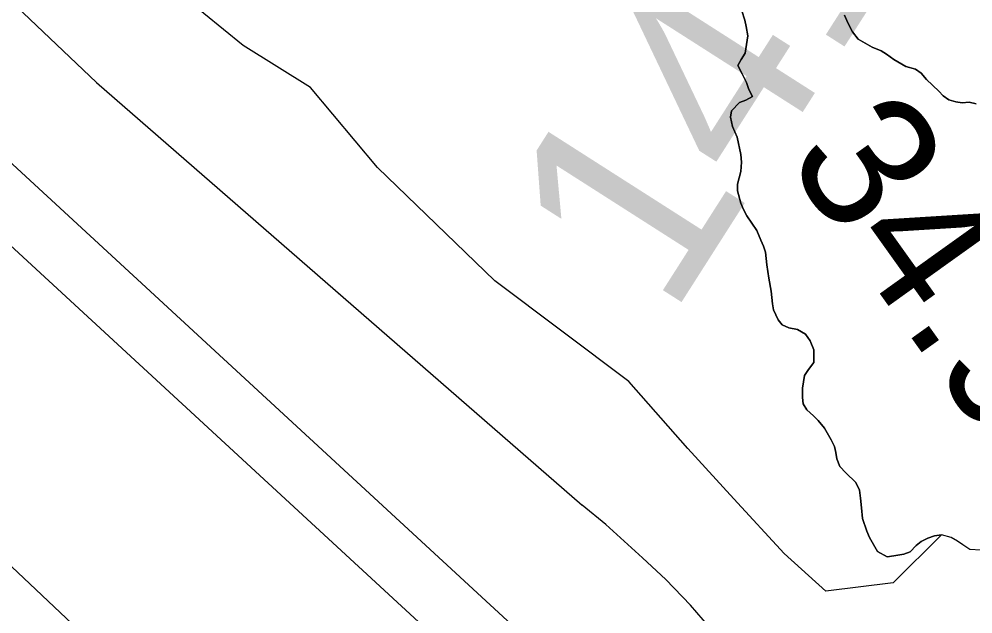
# Model space of a CAD drawing. Extents: x 3187622 to 3225504, y 800805 to 826213.
# Drawn here: x 3197566.6 to 3198035, y 817434.4 to 817726.2 of the extents above; entities that cross this region are included whole.
import ezdxf

# ---------------------------------------------------------------- set-up
doc = ezdxf.new("R2010")
doc.units = 0
for name, color, linetype in [('V-LEVE-TOET', 7, 'Continuous'), ('V-RIVR-RANG', 7, 'Continuous'), ('V-ROAD-CNTR', 7, 'Continuous'), ('V-SITE-VEGE', 7, 'Continuous'), ('V-SURV-IDEN', 7, 'Continuous'), ('V-SURV-LINE', 7, 'Continuous'), ('V-TOPO-SHOR', 7, 'Continuous')]:
    doc.layers.add(name, color=color, linetype=linetype)

msp = doc.modelspace()

# ---------------------------------------------------------------- linework, layer by layer
at = {"layer": 'V-LEVE-TOET'}
for points in [[(3197078.43, 818207.48), (3197169.4, 818042.94), (3197198.06, 818034.91), (3197213.98, 818031.15), (3197249.48, 818023.18), (3197261.73, 818019.14), (3197291.37, 818010.62), (3197318.18, 817994.92), (3197324.91, 817980.81), (3197338.01, 817964.32), (3197360.75, 817936.69), (3197382.72, 817912.46), (3197404.21, 817887.5), (3197440.47, 817850.96), (3197604.65, 817695.17), (3197843.04, 817487.83)], [(3197791.83, 817206.36), (3197744.99, 817276.28), (3197732.41, 817289.59), (3197718.6, 817302.66), (3197693.69, 817328.32), (3197619.43, 817404.33), (3197506.53, 817510.76), (3197343.96, 817651.41), (3197178.87, 817799.61), (3197144.93, 817823.96), (3197134.67, 817823.87), (3197122.98, 817819.6), (3197109.35, 817813.85), (3197018.78, 817755.34), (3196986.98, 817733.79), (3196982.23, 817719.33), (3196985.73, 817710.32), (3196992.97, 817694.27), (3197007.13, 817669.72), (3197022.81, 817639.09), (3197060.74, 817580.57), (3197214.11, 817302.77), (3197388.08, 816989.99), (3197527.47, 816742.61)], [(3198072.61, 817090.8), (3197998.71, 817252.64), (3197952.19, 817360.31), (3197942.19, 817380.65), (3197928.38, 817397.82), (3197911.92, 817420.73), (3197896.34, 817438.75), (3197884.23, 817451.33), (3197872.73, 817461.96), (3197854.68, 817478.23), (3197843.04, 817487.83)]]:
    msp.add_lwpolyline(points, dxfattribs=at)
at = {"layer": 'V-ROAD-CNTR'}
msp.add_spline([(3197108.01, 817982.2), (3197162.34, 817991.13), (3197229.38, 818001.88), (3197259.08, 817993.64), (3197361.14, 818001.17), (3197493.79, 818058.56), (3197592.21, 818133.8), (3197727.97, 818194.32), (3197773.22, 818262.2), (3197795.85, 818360.06), (3197841.1, 818435.29), (3197893.71, 818488.46), (3197938.96, 818518.44), (3197968.94, 818533.71), (3198014.19, 818525.8), (3198044.74, 818495.82), (3198127.32, 818420.58), (3198203.12, 818307.45), (3198233.1, 818209.03), (3198255.73, 818133.8), (3198278.35, 818073.27), (3198323.61, 818005.39), (3198376.21, 817937.52), (3198429.38, 817900.18), (3198459.36, 817854.93), (3198466.72, 817832.3), (3198489.34, 817756.51), (3198504.61, 817703.9), (3198542.51, 817628.67), (3198633.02, 817530.24), (3198783.48, 817371.86), (3198859.28, 817221.4), (3198934.51, 817108.26)], degree=3, dxfattribs=at)
at = {"layer": 'V-SITE-VEGE'}
for p, q in [((3197676.73, 817713.22), (3197621.16, 817758.53)), ((3197921.45, 817730.3), (3197923.03, 817725.7)), ((3197973.55, 817724.42), (3197971.97, 817728.14)), ((3197923.03, 817725.7), (3197923.71, 817722.64)), ((3197923.71, 817722.64), (3197924.42, 817718.03)), ((3197975.78, 817720.05), (3197973.55, 817724.42)), ((3197924.42, 817718.03), (3197923.18, 817709.46)), ((3197978.67, 817716.35), (3197975.78, 817720.05)), ((3197709.66, 817692.63), (3197676.73, 817713.22)), ((3197985.52, 817712.46), (3197978.67, 817716.35)), ((3197989.92, 817710.74), (3197985.52, 817712.46)), ((3197923.18, 817709.46), (3197921.23, 817706.36)), ((3197992.58, 817709.01), (3197989.92, 817710.74)), ((3197996.12, 817706.41), (3197992.58, 817709.01)), ((3197921.23, 817706.36), (3197919.5, 817703.49)), ((3197919.5, 817703.49), (3197921.74, 817699.34)), ((3198002.08, 817702.95), (3197996.12, 817706.41)), ((3198006.7, 817701.68), (3198002.08, 817702.95)), ((3197921.74, 817699.34), (3197923.75, 817695.19)), ((3198009.57, 817699.73), (3198006.7, 817701.68)), ((3198012.24, 817696.68), (3198009.57, 817699.73)), ((3197923.75, 817695.19), (3197924.89, 817691.68)), ((3198018.22, 817690.81), (3198012.24, 817696.68)), ((3197742.59, 817653.51), (3197709.66, 817692.63)), ((3197924.89, 817691.68), (3197926.68, 817688.19)), ((3198020.44, 817688.63), (3198018.22, 817690.81)), ((3197920.33, 817685.27), (3197916.42, 817681.28)), ((3197923.4, 817686.4), (3197920.33, 817685.27)), ((3197926.68, 817688.19), (3197923.4, 817686.4)), ((3198023.09, 817686.68), (3198020.44, 817688.63)), ((3198026.61, 817685.62), (3198023.09, 817686.68)), ((3198029.69, 817685.21), (3198026.61, 817685.62)), ((3198033.2, 817685.46), (3198029.69, 817685.21)), ((3198036.51, 817684.61), (3198033.2, 817685.46)), ((3197916.42, 817681.28), (3197916.01, 817678.2)), ((3197916.01, 817678.2), (3197916.93, 817673.6)), ((3197916.93, 817673.6), (3197919.18, 817668.35)), ((3197919.18, 817668.35), (3197921.02, 817659.81)), ((3197921.02, 817659.81), (3197921.27, 817656.08)), ((3197921.27, 817656.08), (3197921.09, 817651.46)), ((3197800.23, 817597.91), (3197742.59, 817653.51)), ((3197921.09, 817651.46), (3197919.4, 817645.3)), ((3197919.4, 817645.3), (3197919.43, 817642)), ((3197919.43, 817642), (3197921.02, 817635.87)), ((3197921.02, 817635.87), (3197922.37, 817632.81)), ((3197922.37, 817632.81), (3197923.93, 817629.75)), ((3197923.93, 817629.75), (3197928.83, 817622.55)), ((3197928.83, 817622.55), (3197930.85, 817617.74)), ((3197930.85, 817617.74), (3197932.2, 817614.89)), ((3197932.2, 817614.89), (3197933.11, 817611.83)), ((3197933.11, 817611.83), (3197933.82, 817605.69)), ((3197933.82, 817605.69), (3197934.76, 817599.11)), ((3197866.09, 817548.49), (3197800.23, 817597.91)), ((3197934.76, 817599.11), (3197935.92, 817592.75)), ((3197935.92, 817592.75), (3197936.64, 817586.61)), ((3197936.64, 817586.61), (3197937.11, 817583.54)), ((3197937.11, 817583.54), (3197939.35, 817578.73)), ((3197939.35, 817578.73), (3197941.35, 817576.33)), ((3197941.35, 817576.33), (3197944.66, 817574.83)), ((3197944.66, 817574.83), (3197948.83, 817573.99)), ((3197948.83, 817573.99), (3197952.81, 817571.61)), ((3197952.81, 817571.61), (3197955.04, 817568.34)), ((3197955.04, 817568.34), (3197956.83, 817563.96)), ((3197956.83, 817563.96), (3197956.89, 817557.82)), ((3197956.89, 817557.82), (3197954.29, 817554.28)), ((3197954.29, 817554.28), (3197952.34, 817551.4)), ((3197894.91, 817515.54), (3197866.09, 817548.49)), ((3197952.34, 817551.4), (3197951.3, 817545.24)), ((3197951.3, 817545.24), (3197951.35, 817540.63)), ((3197951.35, 817540.63), (3197951.6, 817537.56)), ((3197951.6, 817537.56), (3197953.38, 817534.5)), ((3197953.38, 817534.5), (3197956.7, 817531.68)), ((3197956.7, 817531.68), (3197958.92, 817529.29)), ((3197958.92, 817529.29), (3197962.03, 817525.58)), ((3197962.03, 817525.58), (3197965.38, 817519.9)), ((3197917.55, 817490.83), (3197894.91, 817515.54)), ((3197965.38, 817519.9), (3197966.95, 817516.62)), ((3197966.95, 817516.62), (3197967.64, 817513.56)), ((3197967.64, 817513.56), (3197968.1, 817510.49)), ((3197968.1, 817510.49), (3197969.67, 817506.77)), ((3197969.67, 817506.77), (3197972.56, 817503.72)), ((3197972.56, 817503.72), (3197977.43, 817498.94)), ((3197977.43, 817498.94), (3197979.23, 817495.22)), ((3197979.23, 817495.22), (3197979.7, 817491.27)), ((3197942.25, 817464.06), (3197917.55, 817490.83)), ((3197979.7, 817491.27), (3197980.19, 817486.45)), ((3197980.19, 817486.45), (3197980.68, 817481.18)), ((3197980.68, 817481.18), (3197982.93, 817475.05)), ((3197982.93, 817475.05), (3197984.27, 817471.99)), ((3198019.62, 817473.2), (3197995.76, 817449.64)), ((3198016.11, 817472.73), (3198019.62, 817473.2)), ((3197984.27, 817471.99), (3197988.07, 817465)), ((3198007.15, 817468.04), (3198009.55, 817470.04)), ((3198009.55, 817470.04), (3198012.83, 817471.6)), ((3198012.83, 817471.6), (3198016.11, 817472.73)), ((3197962.83, 817445.53), (3197942.25, 817464.06)), ((3197988.07, 817465), (3197992.93, 817462.41)), ((3198001.04, 817463.81), (3198004.11, 817464.93)), ((3198004.11, 817464.93), (3198007.15, 817468.04)), ((3197992.93, 817462.41), (3197996.22, 817462.88)), ((3197996.22, 817462.88), (3198001.04, 817463.81)), ((3197995.76, 817449.64), (3197962.83, 817445.53))]:
    msp.add_line(p, q, dxfattribs=at)
at = {"layer": 'V-SURV-LINE'}
for points in [[(3197252.93, 817941.22), (3197819.13, 817419.44)], [(3197798.8, 817397.37), (3197232.6, 817919.16)]]:
    msp.add_lwpolyline(points, dxfattribs=at)
at = {"layer": 'V-TOPO-SHOR'}
for points in [[(3197919.5, 817703.49), (3197921.23, 817706.36), (3197923.18, 817709.46), (3197924.42, 817718.03), (3197923.71, 817722.64), (3197923.03, 817725.7), (3197921.45, 817730.3)], [(3197971.97, 817728.14), (3197973.55, 817724.42), (3197975.78, 817720.05), (3197978.67, 817716.35), (3197985.52, 817712.46), (3197989.92, 817710.74), (3197992.58, 817709.01), (3197996.12, 817706.41), (3198002.08, 817702.95), (3198006.7, 817701.68), (3198009.57, 817699.73), (3198012.24, 817696.68), (3198018.22, 817690.81), (3198020.44, 817688.63), (3198023.09, 817686.68), (3198026.61, 817685.62), (3198029.69, 817685.21), (3198033.2, 817685.46), (3198036.51, 817684.61)], [(3198038.79, 817465.7), (3198033.52, 817466.09), (3198029.99, 817468.25), (3198027.33, 817470.2), (3198024.24, 817471.93), (3198019.62, 817473.2), (3198016.11, 817472.73), (3198012.83, 817471.6), (3198009.55, 817470.04), (3198007.15, 817468.04), (3198004.11, 817464.93), (3198001.04, 817463.81), (3197996.22, 817462.88), (3197992.93, 817462.41), (3197988.07, 817465), (3197984.27, 817471.99), (3197982.93, 817475.05), (3197980.68, 817481.18), (3197980.19, 817486.45), (3197979.7, 817491.27), (3197979.23, 817495.22), (3197977.43, 817498.94), (3197972.56, 817503.72), (3197969.67, 817506.77), (3197968.1, 817510.49), (3197967.63, 817513.56), (3197966.95, 817516.62), (3197965.38, 817519.9), (3197962.03, 817525.58), (3197958.92, 817529.29), (3197956.7, 817531.68), (3197953.38, 817534.5), (3197951.6, 817537.56), (3197951.35, 817540.63), (3197951.3, 817545.24), (3197952.34, 817551.4), (3197954.29, 817554.28), (3197956.89, 817557.82), (3197956.83, 817563.96), (3197955.04, 817568.34), (3197952.81, 817571.61), (3197948.83, 817573.99), (3197944.66, 817574.83), (3197941.35, 817576.33), (3197939.35, 817578.73), (3197937.11, 817583.54), (3197936.64, 817586.61), (3197935.92, 817592.75), (3197934.76, 817599.11), (3197933.82, 817605.69), (3197933.11, 817611.83), (3197932.2, 817614.89), (3197930.85, 817617.74), (3197928.83, 817622.55), (3197923.93, 817629.75), (3197922.37, 817632.81), (3197921.02, 817635.87), (3197919.43, 817642), (3197919.4, 817645.3), (3197921.09, 817651.46), (3197921.27, 817656.08), (3197921.02, 817659.81), (3197919.18, 817668.35), (3197916.93, 817673.6), (3197916.01, 817678.2), (3197916.42, 817681.28), (3197920.33, 817685.27), (3197923.4, 817686.4), (3197926.68, 817688.19), (3197924.89, 817691.68), (3197923.75, 817695.19), (3197921.74, 817699.34), (3197919.5, 817703.49)]]:
    msp.add_lwpolyline(points, dxfattribs=at)

# ---------------------------------------------------------------- texts
at = {"layer": 'V-RIVR-RANG'}
msp.add_text('34.9', height=67, rotation=305.5583, dxfattribs=at).set_placement((3197942.16, 817657.41))
at = {"layer": 'V-SURV-IDEN'}
for s, rotation, p in [('1416+96.9', 57.4517, (3197886.42, 817578.83)), ('1418+38.1', 17.1203, (3198047.27, 817257.51))]:
    msp.add_text(s, height=100, rotation=rotation, dxfattribs=at).set_placement(p)

doc.saveas('drawing.dxf')
